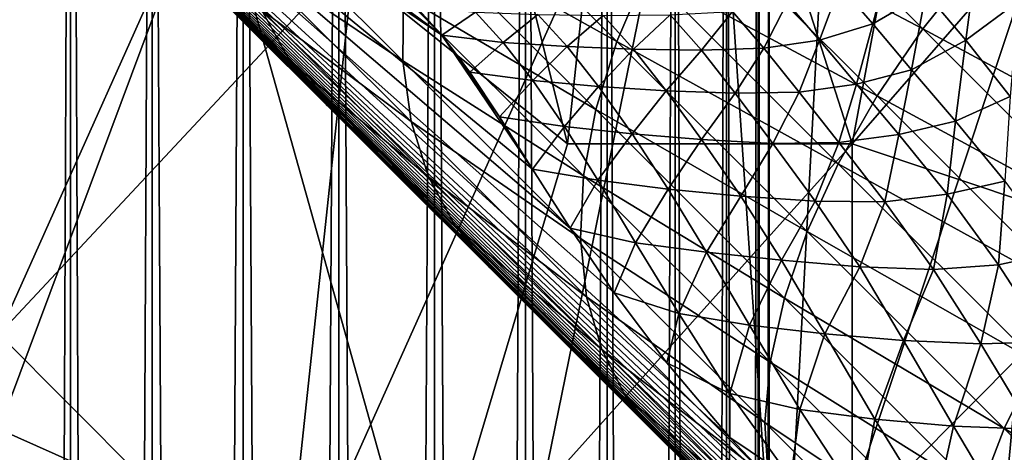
# Model space of a CAD drawing. Extents: x -160 to 10, y -10 to 160.
# Tile 234 of 450: x -0.18589 to -0.16759, y 0.10339 to 0.11144. Entities that reach past the tile are written whole.
import ezdxf

# ---------------------------------------------------------------- set-up
doc = ezdxf.new("R2010")
doc.units = 0

msp = doc.modelspace()

# ---------------------------------------------------------------- linework, layer by layer
for points in [[(-0.185174, 0.170429, 0.584312), (-0.148952, 0.135016, 0.684081), (-0.071389, 0.057435, 0.659767)], [(-0.185174, 0.170429, 0.584312), (-0.071389, 0.057435, 0.659767), (-0.083124, 0.068952, 0.639939)], [(-0.185174, 0.170429, 0.584312), (-0.083124, 0.068952, 0.639939), (-0.085112, 0.070919, 0.637953)], [(-0.185174, 0.170429, 0.584312), (-0.085112, 0.070919, 0.637953), (-0.087059, 0.072845, 0.635977)], [(-0.185174, 0.170429, 0.584312), (-0.087059, 0.072845, 0.635977), (-0.088964, 0.07473, 0.634012)], [(-0.185174, 0.170429, 0.584312), (-0.088964, 0.07473, 0.634012), (-0.090829, 0.076574, 0.63206)], [(-0.185174, 0.170429, 0.584312), (-0.090829, 0.076574, 0.63206), (-0.092655, 0.078379, 0.630117)], [(-0.185174, 0.170429, 0.584312), (-0.092655, 0.078379, 0.630117), (-0.094442, 0.080147, 0.628184)], [(-0.185174, 0.170429, 0.584312), (-0.094442, 0.080147, 0.628184), (-0.096295, 0.081978, 0.626145)], [(-0.185174, 0.170429, 0.584312), (-0.096295, 0.081978, 0.626145), (-0.105174, 0.09075, 0.615906)], [(-0.185174, 0.170429, 0.584312), (-0.105174, 0.09075, 0.615906), (-0.111024, 0.096522, 0.608537)], [(-0.125364, 0.110642, 0.587633), (-0.1292, 0.11441, 0.58104), (-0.185174, 0.170429, 0.584312)], [(-0.121075, 0.106425, 0.594416), (-0.125364, 0.110642, 0.587633), (-0.185174, 0.170429, 0.584312)], [(-0.185174, 0.170429, 0.584312), (-0.111024, 0.096522, 0.608537), (-0.116305, 0.101728, 0.601386)], [(-0.116305, 0.101728, 0.601386), (-0.121075, 0.106425, 0.594416), (-0.185174, 0.170429, 0.584312)], [(-0.186209, 0.13298, 0.314988), (-0.186209, -0.187327, 0.314988), (-0.184942, -0.187296, 0.316255)], [(-0.186209, 0.13298, 0.314988), (-0.184942, -0.187296, 0.316255), (-0.184942, 0.132949, 0.316255)], [(-0.184942, 0.132949, 0.303745), (-0.186209, -0.187327, 0.305012), (-0.186209, 0.13298, 0.305012)], [(-0.184942, 0.132949, 0.303745), (-0.184942, -0.187296, 0.303745), (-0.186209, -0.187327, 0.305012)], [(-0.184942, 0.132949, 0.316255), (-0.184942, -0.187296, 0.316255), (-0.183426, -0.187259, 0.317208)], [(-0.184942, 0.132949, 0.316255), (-0.183426, -0.187259, 0.317208), (-0.183426, 0.132911, 0.317208)], [(-0.183426, 0.132911, 0.302792), (-0.184942, -0.187296, 0.303745), (-0.184942, 0.132949, 0.303745)], [(-0.183426, 0.132911, 0.302792), (-0.183426, -0.187259, 0.302792), (-0.184942, -0.187296, 0.303745)], [(-0.183426, 0.132911, 0.317208), (-0.183426, -0.187259, 0.317208), (-0.181736, -0.187217, 0.317799)], [(-0.183426, 0.132911, 0.317208), (-0.181736, -0.187217, 0.317799), (-0.181736, 0.13287, 0.317799)], [(-0.181736, 0.13287, 0.302201), (-0.183426, -0.187259, 0.302792), (-0.183426, 0.132911, 0.302792)], [(-0.181736, 0.13287, 0.302201), (-0.181736, -0.187217, 0.302201), (-0.183426, -0.187259, 0.302792)], [(-0.181736, 0.13287, 0.317799), (-0.181736, -0.187217, 0.317799), (-0.179956, -0.187174, 0.318)], [(-0.181736, 0.13287, 0.317799), (-0.179956, -0.187174, 0.318), (-0.179956, 0.132826, 0.318)], [(-0.179956, 0.132826, 0.302), (-0.181736, -0.187217, 0.302201), (-0.181736, 0.13287, 0.302201)], [(-0.179956, 0.132826, 0.302), (-0.179956, -0.187174, 0.302), (-0.181736, -0.187217, 0.302201)], [(-0.179956, 0.132826, 0.318), (-0.179956, -0.187174, 0.318), (-0.178176, -0.18713, 0.317799)], [(-0.179956, 0.132826, 0.318), (-0.178176, -0.18713, 0.317799), (-0.178176, 0.132783, 0.317799)], [(-0.178176, 0.132783, 0.302201), (-0.179956, -0.187174, 0.302), (-0.179956, 0.132826, 0.302)], [(-0.178176, 0.132783, 0.302201), (-0.178176, -0.18713, 0.302201), (-0.179956, -0.187174, 0.302)], [(-0.178176, 0.132783, 0.317799), (-0.178176, -0.18713, 0.317799), (-0.176486, -0.187089, 0.317208)], [(-0.178176, 0.132783, 0.317799), (-0.176486, -0.187089, 0.317208), (-0.176486, 0.132741, 0.317208)], [(-0.176486, 0.132741, 0.302792), (-0.178176, -0.18713, 0.302201), (-0.178176, 0.132783, 0.302201)], [(-0.176486, 0.132741, 0.302792), (-0.176486, -0.187089, 0.302792), (-0.178176, -0.18713, 0.302201)], [(-0.176486, 0.132741, 0.317208), (-0.176486, -0.187089, 0.317208), (-0.17497, -0.187051, 0.316255)], [(-0.176486, 0.132741, 0.317208), (-0.17497, -0.187051, 0.316255), (-0.17497, 0.132704, 0.316255)], [(-0.17497, 0.132704, 0.303745), (-0.176486, -0.187089, 0.302792), (-0.176486, 0.132741, 0.302792)], [(-0.17497, 0.132704, 0.303745), (-0.17497, -0.187051, 0.303745), (-0.176486, -0.187089, 0.302792)], [(-0.17497, 0.132704, 0.316255), (-0.17497, -0.187051, 0.316255), (-0.173703, -0.18702, 0.314988)], [(-0.17497, 0.132704, 0.316255), (-0.173703, -0.18702, 0.314988), (-0.173703, 0.132673, 0.314988)], [(-0.173703, 0.132673, 0.305012), (-0.17497, -0.187051, 0.303745), (-0.17497, 0.132704, 0.303745)], [(-0.173703, 0.132673, 0.305012), (-0.173703, -0.18702, 0.305012), (-0.17497, -0.187051, 0.303745)], [(-0.173703, 0.132673, 0.314988), (-0.173703, -0.18702, 0.314988), (-0.17275, -0.186997, 0.313471)], [(-0.173703, 0.132673, 0.314988), (-0.17275, -0.186997, 0.313471), (-0.17275, 0.132649, 0.313471)], [(-0.17275, 0.132649, 0.306529), (-0.173703, -0.18702, 0.305012), (-0.173703, 0.132673, 0.305012)], [(-0.17275, 0.132649, 0.306529), (-0.17275, -0.186997, 0.306529), (-0.173703, -0.18702, 0.305012)], [(-0.17275, 0.132649, 0.313471), (-0.17275, -0.186997, 0.313471), (-0.172159, -0.186982, 0.31178)], [(-0.17275, 0.132649, 0.313471), (-0.172159, -0.186982, 0.31178), (-0.172159, 0.132635, 0.31178)], [(-0.172159, 0.132635, 0.30822), (-0.17275, -0.186997, 0.306529), (-0.17275, 0.132649, 0.306529)], [(-0.172159, 0.132635, 0.30822), (-0.172159, -0.186982, 0.30822), (-0.17275, -0.186997, 0.306529)], [(-0.172159, 0.132635, 0.31178), (-0.172159, -0.186982, 0.31178), (-0.171958, -0.186977, 0.31)], [(-0.172159, 0.132635, 0.31178), (-0.171958, -0.186977, 0.31), (-0.171958, 0.13263, 0.31)], [(-0.171958, 0.13263, 0.31), (-0.172159, -0.186982, 0.30822), (-0.172159, 0.132635, 0.30822)], [(-0.171958, 0.13263, 0.31), (-0.171958, -0.186977, 0.31), (-0.172159, -0.186982, 0.30822)], [(-0.171739, 0.098514, 0.771863), (-0.170417, 0.12328, 0.77151), (-0.17306, 0.117973, 0.771596)], [(-0.171739, 0.098514, 0.771863), (-0.166453, 0.114435, 0.771572), (-0.170417, 0.12328, 0.77151)], [(-0.174381, 0.121511, 0.705539), (-0.175703, 0.109128, 0.706911), (-0.178346, 0.119742, 0.705238)], [(-0.175703, 0.109128, 0.706911), (-0.174381, 0.121511, 0.705539), (-0.170417, 0.109128, 0.707635)], [(-0.170417, 0.109128, 0.707635), (-0.174381, 0.121511, 0.705539), (-0.169096, 0.116204, 0.706983)], [(-0.180167, 0.109834, 0.680251), (-0.185903, 0.115562, 0.671677), (-0.191236, 0.120898, 0.661847)], [(-0.16747, 0.097153, 0.693811), (-0.180167, 0.109834, 0.680251), (-0.191236, 0.120898, 0.661847)], [(-0.136408, 0.066108, 0.707415), (-0.16747, 0.097153, 0.693811), (-0.191236, 0.120898, 0.661847)], [(-0.100422, 0.030204, 0.651207), (-0.136408, 0.066108, 0.707415), (-0.191236, 0.120898, 0.661847)], [(-0.191236, 0.120898, 0.661847), (-0.183198, 0.11464, 0.506917), (-0.178042, 0.111147, 0.515559)], [(-0.191236, 0.120898, 0.661847), (-0.178042, 0.111147, 0.515559), (-0.176355, 0.108658, 0.524155)], [(-0.109075, 0.038966, 0.641935), (-0.100422, 0.030204, 0.651207), (-0.191236, 0.120898, 0.661847)], [(-0.111082, 0.040994, 0.639939), (-0.109075, 0.038966, 0.641935), (-0.191236, 0.120898, 0.661847)], [(-0.191236, 0.120898, 0.661847), (-0.176355, 0.108658, 0.524155), (-0.175657, 0.10756, 0.52781)], [(-0.191236, 0.120898, 0.661847), (-0.175657, 0.10756, 0.52781), (-0.174838, 0.106359, 0.531827)], [(-0.113049, 0.042982, 0.637953), (-0.111082, 0.040994, 0.639939), (-0.191236, 0.120898, 0.661847)], [(-0.114975, 0.044929, 0.635977), (-0.113049, 0.042982, 0.637953), (-0.191236, 0.120898, 0.661847)], [(-0.191236, 0.120898, 0.661847), (-0.174838, 0.106359, 0.531827), (-0.173861, 0.105059, 0.536189)], [(-0.191236, 0.120898, 0.661847), (-0.173861, 0.105059, 0.536189), (-0.172689, 0.103665, 0.540875)], [(-0.116859, 0.046834, 0.634012), (-0.114975, 0.044929, 0.635977), (-0.191236, 0.120898, 0.661847)], [(-0.118704, 0.048699, 0.63206), (-0.116859, 0.046834, 0.634012), (-0.191236, 0.120898, 0.661847)], [(-0.191236, 0.120898, 0.661847), (-0.172689, 0.103665, 0.540875), (-0.171278, 0.102177, 0.545887)], [(-0.191236, 0.120898, 0.661847), (-0.171278, 0.102177, 0.545887), (-0.169614, 0.100459, 0.551169)], [(-0.120509, 0.050525, 0.630117), (-0.118704, 0.048699, 0.63206), (-0.191236, 0.120898, 0.661847)], [(-0.122277, 0.052313, 0.628184), (-0.120509, 0.050525, 0.630117), (-0.191236, 0.120898, 0.661847)], [(-0.191236, 0.120898, 0.661847), (-0.169614, 0.100459, 0.551169), (-0.167673, 0.098459, 0.556698)], [(-0.191236, 0.120898, 0.661847), (-0.167673, 0.098459, 0.556698), (-0.165423, 0.096149, 0.562462)], [(-0.124108, 0.054165, 0.626145), (-0.122277, 0.052313, 0.628184), (-0.191236, 0.120898, 0.661847)], [(-0.132879, 0.063045, 0.615906), (-0.124108, 0.054165, 0.626145), (-0.191236, 0.120898, 0.661847)], [(-0.191236, 0.120898, 0.661847), (-0.165423, 0.096149, 0.562462), (-0.162836, 0.0935, 0.568446)], [(-0.191236, 0.120898, 0.661847), (-0.162836, 0.0935, 0.568446), (-0.159885, 0.090483, 0.574642)], [(-0.138652, 0.068895, 0.608537), (-0.132879, 0.063045, 0.615906), (-0.191236, 0.120898, 0.661847)], [(-0.143857, 0.074175, 0.601386), (-0.138652, 0.068895, 0.608537), (-0.191236, 0.120898, 0.661847)], [(-0.191236, 0.120898, 0.661847), (-0.159885, 0.090483, 0.574642), (-0.156539, 0.087071, 0.58104)], [(-0.191236, 0.120898, 0.661847), (-0.156539, 0.087071, 0.58104), (-0.152772, 0.083234, 0.587633)], [(-0.148554, 0.078945, 0.594416), (-0.143857, 0.074175, 0.601386), (-0.191236, 0.120898, 0.661847)], [(-0.191236, 0.120898, 0.661847), (-0.152772, 0.083234, 0.587633), (-0.148554, 0.078945, 0.594416)], [(-0.175703, 0.109128, 0.706911), (-0.18231, 0.114435, 0.70539), (-0.178346, 0.119742, 0.705238)], [(-0.169096, 0.116204, 0.706983), (-0.161167, 0.119742, 0.707826), (-0.170417, 0.109128, 0.707635)], [(-0.161167, 0.119742, 0.707826), (-0.165132, 0.107359, 0.708462), (-0.170417, 0.109128, 0.707635)], [(-0.180989, 0.100283, 0.771875), (-0.17306, 0.117973, 0.771596), (-0.179667, 0.112666, 0.771639)], [(-0.177024, 0.098514, 0.77192), (-0.17306, 0.117973, 0.771596), (-0.180989, 0.100283, 0.771875)], [(-0.177024, 0.098514, 0.77192), (-0.171739, 0.098514, 0.771863), (-0.17306, 0.117973, 0.771596)], [(-0.180167, 0.109834, 0.680251), (-0.183085, 0.112748, 0.676117), (-0.185903, 0.115562, 0.671677)], [(-0.169101, 0.111269, 0.700501), (-0.172708, 0.114876, 0.696873), (-0.173543, 0.113613, 0.69647)], [(-0.168133, 0.112476, 0.700756), (-0.172708, 0.114876, 0.696873), (-0.169101, 0.111269, 0.700501)], [(-0.183198, 0.11464, 0.506917), (-0.178948, 0.11207, 0.51217), (-0.178042, 0.111147, 0.515559)], [(-0.186274, 0.103821, 0.706226), (-0.188917, 0.114435, 0.704653), (-0.18231, 0.114435, 0.70539)], [(-0.186274, 0.10559, 0.771641), (-0.18231, 0.114435, 0.771538), (-0.187596, 0.114435, 0.771333)], [(-0.179667, 0.112666, 0.771639), (-0.18231, 0.114435, 0.771538), (-0.186274, 0.10559, 0.771641)], [(-0.178346, 0.100283, 0.707607), (-0.186274, 0.103821, 0.706226), (-0.18231, 0.114435, 0.70539)], [(-0.178346, 0.100283, 0.707607), (-0.18231, 0.114435, 0.70539), (-0.175703, 0.109128, 0.706911)], [(-0.174789, 0.111034, 0.695219), (-0.178206, 0.11445, 0.691349), (-0.178565, 0.113147, 0.690558)], [(-0.17424, 0.112325, 0.695916), (-0.178206, 0.11445, 0.691349), (-0.174789, 0.111034, 0.695219)], [(-0.167774, 0.100283, 0.771746), (-0.166453, 0.114435, 0.771572), (-0.171739, 0.098514, 0.771863)], [(-0.167774, 0.100283, 0.771746), (-0.161167, 0.107359, 0.771433), (-0.166453, 0.114435, 0.771572)], [(-0.178754, 0.111881, 0.689658), (-0.181963, 0.113864, 0.684609), (-0.17877, 0.110673, 0.688661)], [(-0.17877, 0.110673, 0.688661), (-0.181963, 0.113864, 0.684609), (-0.181766, 0.112694, 0.683586)], [(-0.181396, 0.111621, 0.682507), (-0.18382, 0.113618, 0.677195), (-0.18086, 0.110662, 0.681388)], [(-0.18086, 0.110662, 0.681388), (-0.18382, 0.113618, 0.677195), (-0.183085, 0.112748, 0.676117)], [(-0.169952, 0.110022, 0.700082), (-0.173543, 0.113613, 0.69647), (-0.17424, 0.112325, 0.695916)], [(-0.169101, 0.111269, 0.700501), (-0.173543, 0.113613, 0.69647), (-0.169952, 0.110022, 0.700082)], [(-0.163319, 0.109876, 0.704167), (-0.167066, 0.113624, 0.700842), (-0.168133, 0.112476, 0.700756)], [(-0.17518, 0.109764, 0.694392), (-0.178565, 0.113147, 0.690558), (-0.178754, 0.111881, 0.689658)], [(-0.174789, 0.111034, 0.695219), (-0.178565, 0.113147, 0.690558), (-0.17518, 0.109764, 0.694392)], [(-0.180989, 0.100283, 0.771875), (-0.179667, 0.112666, 0.771639), (-0.186274, 0.10559, 0.771641)], [(-0.18086, 0.110662, 0.681388), (-0.183085, 0.112748, 0.676117), (-0.180167, 0.109834, 0.680251)], [(-0.17877, 0.110673, 0.688661), (-0.181766, 0.112694, 0.683586), (-0.178614, 0.109545, 0.687586)], [(-0.178614, 0.109545, 0.687586), (-0.181766, 0.112694, 0.683586), (-0.181396, 0.111621, 0.682507)], [(-0.169689, 0.112655, 0.511307), (-0.17003, 0.111358, 0.51387), (-0.170646, 0.112068, 0.511467)], [(-0.169689, 0.112655, 0.511307), (-0.169043, 0.111939, 0.513745), (-0.17003, 0.111358, 0.51387)], [(-0.168091, 0.112675, 0.513686), (-0.168301, 0.111055, 0.516462), (-0.169043, 0.111939, 0.513745)], [(-0.168091, 0.112675, 0.513686), (-0.167331, 0.111775, 0.516424), (-0.168301, 0.111055, 0.516462)], [(-0.164389, 0.108732, 0.704078), (-0.168133, 0.112476, 0.700756), (-0.169101, 0.111269, 0.700501)], [(-0.163319, 0.109876, 0.704167), (-0.168133, 0.112476, 0.700756), (-0.164389, 0.108732, 0.704078)], [(-0.170673, 0.108757, 0.699504), (-0.17424, 0.112325, 0.695916), (-0.174789, 0.111034, 0.695219)], [(-0.169952, 0.110022, 0.700082), (-0.17424, 0.112325, 0.695916), (-0.170673, 0.108757, 0.699504)], [(-0.178948, 0.11207, 0.51217), (-0.178525, 0.111684, 0.5136), (-0.178042, 0.111147, 0.515559)], [(-0.170646, 0.112068, 0.511467), (-0.171021, 0.111055, 0.514088), (-0.171622, 0.111752, 0.511734)], [(-0.170646, 0.112068, 0.511467), (-0.17003, 0.111358, 0.51387), (-0.171021, 0.111055, 0.514088)], [(-0.175406, 0.108535, 0.693449), (-0.178754, 0.111881, 0.689658), (-0.17877, 0.110673, 0.688661)], [(-0.17518, 0.109764, 0.694392), (-0.178754, 0.111881, 0.689658), (-0.175406, 0.108535, 0.693449)], [(-0.169043, 0.111939, 0.513745), (-0.169311, 0.110506, 0.516566), (-0.17003, 0.111358, 0.51387)], [(-0.169043, 0.111939, 0.513745), (-0.168301, 0.111055, 0.516462), (-0.169311, 0.110506, 0.516566)], [(-0.177415, 0.111576, 0.513322), (-0.178042, 0.111147, 0.515559), (-0.178525, 0.111684, 0.5136)], [(-0.171622, 0.111752, 0.511734), (-0.172057, 0.110906, 0.514352), (-0.172641, 0.11159, 0.512054)], [(-0.171622, 0.111752, 0.511734), (-0.171021, 0.111055, 0.514088), (-0.172057, 0.110906, 0.514352)], [(-0.167331, 0.111775, 0.516424), (-0.167476, 0.11001, 0.519379), (-0.168301, 0.111055, 0.516462)], [(-0.178614, 0.109545, 0.687586), (-0.181396, 0.111621, 0.682507), (-0.178287, 0.108515, 0.686452)], [(-0.178287, 0.108515, 0.686452), (-0.181396, 0.111621, 0.682507), (-0.18086, 0.110662, 0.681388)], [(-0.177415, 0.111576, 0.513322), (-0.176901, 0.111014, 0.515355), (-0.178042, 0.111147, 0.515559)], [(-0.176257, 0.111532, 0.513034), (-0.176901, 0.111014, 0.515355), (-0.177415, 0.111576, 0.513322)], [(-0.176257, 0.111532, 0.513034), (-0.175713, 0.110936, 0.515136), (-0.176901, 0.111014, 0.515355)], [(-0.175044, 0.111517, 0.512722), (-0.175713, 0.110936, 0.515136), (-0.176257, 0.111532, 0.513034)], [(-0.175044, 0.111517, 0.512722), (-0.174478, 0.110888, 0.514891), (-0.175713, 0.110936, 0.515136)], [(-0.173798, 0.111527, 0.512392), (-0.174478, 0.110888, 0.514891), (-0.175044, 0.111517, 0.512722)], [(-0.173798, 0.111527, 0.512392), (-0.173216, 0.11087, 0.514628), (-0.174478, 0.110888, 0.514891)], [(-0.172641, 0.11159, 0.512054), (-0.173216, 0.11087, 0.514628), (-0.173798, 0.111527, 0.512392)], [(-0.172641, 0.11159, 0.512054), (-0.172057, 0.110906, 0.514352), (-0.173216, 0.11087, 0.514628)], [(-0.17003, 0.111358, 0.51387), (-0.170331, 0.110239, 0.516761), (-0.171021, 0.111055, 0.514088)], [(-0.17003, 0.111358, 0.51387), (-0.169311, 0.110506, 0.516566), (-0.170331, 0.110239, 0.516761)], [(-0.176901, 0.111014, 0.515355), (-0.177523, 0.110462, 0.517994), (-0.178042, 0.111147, 0.515559)], [(-0.178042, 0.111147, 0.515559), (-0.177523, 0.110462, 0.517994), (-0.176967, 0.109628, 0.520874)], [(-0.178042, 0.111147, 0.515559), (-0.176967, 0.109628, 0.520874), (-0.176355, 0.108658, 0.524155)], [(-0.165367, 0.107535, 0.703814), (-0.169101, 0.111269, 0.700501), (-0.169952, 0.110022, 0.700082)], [(-0.164389, 0.108732, 0.704078), (-0.169101, 0.111269, 0.700501), (-0.165367, 0.107535, 0.703814)], [(-0.176901, 0.111014, 0.515355), (-0.176349, 0.110304, 0.517828), (-0.177523, 0.110462, 0.517994)], [(-0.175713, 0.110936, 0.515136), (-0.176349, 0.110304, 0.517828), (-0.176901, 0.111014, 0.515355)], [(-0.175713, 0.110936, 0.515136), (-0.175129, 0.110194, 0.517647), (-0.176349, 0.110304, 0.517828)], [(-0.174478, 0.110888, 0.514891), (-0.175129, 0.110194, 0.517647), (-0.175713, 0.110936, 0.515136)], [(-0.17125, 0.107496, 0.698778), (-0.174789, 0.111034, 0.695219), (-0.17518, 0.109764, 0.694392)], [(-0.170673, 0.108757, 0.699504), (-0.174789, 0.111034, 0.695219), (-0.17125, 0.107496, 0.698778)], [(-0.171021, 0.111055, 0.514088), (-0.171399, 0.110092, 0.516982), (-0.172057, 0.110906, 0.514352)], [(-0.171021, 0.111055, 0.514088), (-0.170331, 0.110239, 0.516761), (-0.171399, 0.110092, 0.516982)], [(-0.168301, 0.111055, 0.516462), (-0.168494, 0.109551, 0.519502), (-0.169311, 0.110506, 0.516566)], [(-0.168301, 0.111055, 0.516462), (-0.167476, 0.11001, 0.519379), (-0.168494, 0.109551, 0.519502)], [(-0.174478, 0.110888, 0.514891), (-0.173873, 0.110117, 0.517441), (-0.175129, 0.110194, 0.517647)], [(-0.173216, 0.11087, 0.514628), (-0.173873, 0.110117, 0.517441), (-0.174478, 0.110888, 0.514891)], [(-0.173216, 0.11087, 0.514628), (-0.172587, 0.11007, 0.517214), (-0.173873, 0.110117, 0.517441)], [(-0.172057, 0.110906, 0.514352), (-0.172587, 0.11007, 0.517214), (-0.173216, 0.11087, 0.514628)], [(-0.172057, 0.110906, 0.514352), (-0.171399, 0.110092, 0.516982), (-0.172587, 0.11007, 0.517214)], [(-0.178287, 0.108515, 0.686452), (-0.18086, 0.110662, 0.681388), (-0.177796, 0.107602, 0.685276)], [(-0.177796, 0.107602, 0.685276), (-0.18086, 0.110662, 0.681388), (-0.180167, 0.109834, 0.680251)], [(-0.175406, 0.108535, 0.693449), (-0.17877, 0.110673, 0.688661), (-0.175463, 0.107368, 0.692407)], [(-0.175463, 0.107368, 0.692407), (-0.17877, 0.110673, 0.688661), (-0.178614, 0.109545, 0.687586)], [(-0.176349, 0.110304, 0.517828), (-0.176967, 0.109628, 0.520874), (-0.177523, 0.110462, 0.517994)], [(-0.169311, 0.110506, 0.516566), (-0.169547, 0.109304, 0.519695), (-0.170331, 0.110239, 0.516761)], [(-0.169311, 0.110506, 0.516566), (-0.168494, 0.109551, 0.519502), (-0.169547, 0.109304, 0.519695)], [(-0.176349, 0.110304, 0.517828), (-0.175763, 0.10945, 0.520717), (-0.176967, 0.109628, 0.520874)], [(-0.175129, 0.110194, 0.517647), (-0.175763, 0.10945, 0.520717), (-0.176349, 0.110304, 0.517828)], [(-0.175129, 0.110194, 0.517647), (-0.174502, 0.109312, 0.52054), (-0.175763, 0.10945, 0.520717)], [(-0.173873, 0.110117, 0.517441), (-0.174502, 0.109312, 0.52054), (-0.175129, 0.110194, 0.517647)], [(-0.170331, 0.110239, 0.516761), (-0.170659, 0.109151, 0.519899), (-0.171399, 0.110092, 0.516982)], [(-0.170331, 0.110239, 0.516761), (-0.169547, 0.109304, 0.519695), (-0.170659, 0.109151, 0.519899)], [(-0.173873, 0.110117, 0.517441), (-0.173214, 0.109209, 0.520341), (-0.174502, 0.109312, 0.52054)], [(-0.172587, 0.11007, 0.517214), (-0.173214, 0.109209, 0.520341), (-0.173873, 0.110117, 0.517441)], [(-0.172587, 0.11007, 0.517214), (-0.171892, 0.109137, 0.520117), (-0.173214, 0.109209, 0.520341)], [(-0.171399, 0.110092, 0.516982), (-0.171892, 0.109137, 0.520117), (-0.172587, 0.11007, 0.517214)], [(-0.171399, 0.110092, 0.516982), (-0.170659, 0.109151, 0.519899), (-0.171892, 0.109137, 0.520117)], [(-0.166236, 0.106306, 0.703378), (-0.169952, 0.110022, 0.700082), (-0.170673, 0.108757, 0.699504)], [(-0.165367, 0.107535, 0.703814), (-0.169952, 0.110022, 0.700082), (-0.166236, 0.106306, 0.703378)], [(-0.167476, 0.11001, 0.519379), (-0.167577, 0.108433, 0.522686), (-0.168494, 0.109551, 0.519502)], [(-0.177796, 0.107602, 0.685276), (-0.180167, 0.109834, 0.680251), (-0.177148, 0.10682, 0.684081)], [(-0.174028, 0.103704, 0.687614), (-0.177148, 0.10682, 0.684081), (-0.180167, 0.109834, 0.680251)], [(-0.16747, 0.097153, 0.693811), (-0.174028, 0.103704, 0.687614), (-0.180167, 0.109834, 0.680251)], [(-0.171675, 0.10626, 0.697917), (-0.17518, 0.109764, 0.694392), (-0.175406, 0.108535, 0.693449)], [(-0.17125, 0.107496, 0.698778), (-0.17518, 0.109764, 0.694392), (-0.171675, 0.10626, 0.697917)], [(-0.175463, 0.107368, 0.692407), (-0.178614, 0.109545, 0.687586), (-0.175351, 0.106284, 0.691282)], [(-0.175351, 0.106284, 0.691282), (-0.178614, 0.109545, 0.687586), (-0.178287, 0.108515, 0.686452)], [(-0.175763, 0.10945, 0.520717), (-0.176355, 0.108658, 0.524155), (-0.176967, 0.109628, 0.520874)], [(-0.168494, 0.109551, 0.519502), (-0.16865, 0.108191, 0.522884), (-0.169547, 0.109304, 0.519695)], [(-0.168494, 0.109551, 0.519502), (-0.167577, 0.108433, 0.522686), (-0.16865, 0.108191, 0.522884)], [(-0.175763, 0.10945, 0.520717), (-0.175139, 0.10845, 0.523982), (-0.176355, 0.108658, 0.524155)], [(-0.174502, 0.109312, 0.52054), (-0.175139, 0.10845, 0.523982), (-0.175763, 0.10945, 0.520717)], [(-0.174502, 0.109312, 0.52054), (-0.173833, 0.108288, 0.523787), (-0.175139, 0.10845, 0.523982)], [(-0.173214, 0.109209, 0.520341), (-0.173833, 0.108288, 0.523787), (-0.174502, 0.109312, 0.52054)], [(-0.169547, 0.109304, 0.519695), (-0.16981, 0.10805, 0.523094), (-0.170659, 0.109151, 0.519899)], [(-0.169547, 0.109304, 0.519695), (-0.16865, 0.108191, 0.522884), (-0.16981, 0.10805, 0.523094)], [(-0.170417, 0.109128, 0.707635), (-0.178346, 0.100283, 0.707607), (-0.175703, 0.109128, 0.706911)], [(-0.170417, 0.109128, 0.707635), (-0.170417, 0.102052, 0.708347), (-0.178346, 0.100283, 0.707607)], [(-0.173214, 0.109209, 0.520341), (-0.172484, 0.108157, 0.523568), (-0.173833, 0.108288, 0.523787)], [(-0.171892, 0.109137, 0.520117), (-0.172484, 0.108157, 0.523568), (-0.173214, 0.109209, 0.520341)], [(-0.171892, 0.109137, 0.520117), (-0.171101, 0.108061, 0.523327), (-0.172484, 0.108157, 0.523568)], [(-0.170659, 0.109151, 0.519899), (-0.171101, 0.108061, 0.523327), (-0.171892, 0.109137, 0.520117)], [(-0.170659, 0.109151, 0.519899), (-0.16981, 0.10805, 0.523094), (-0.171101, 0.108061, 0.523327)], [(-0.170417, 0.102052, 0.708347), (-0.170417, 0.109128, 0.707635), (-0.165132, 0.107359, 0.708462)], [(-0.16698, 0.105066, 0.702779), (-0.170673, 0.108757, 0.699504), (-0.17125, 0.107496, 0.698778)], [(-0.166236, 0.106306, 0.703378), (-0.170673, 0.108757, 0.699504), (-0.16698, 0.105066, 0.702779)], [(-0.175139, 0.10845, 0.523982), (-0.175657, 0.10756, 0.52781), (-0.176355, 0.108658, 0.524155)], [(-0.175351, 0.106284, 0.691282), (-0.178287, 0.108515, 0.686452), (-0.17507, 0.105301, 0.690095)], [(-0.17507, 0.105301, 0.690095), (-0.178287, 0.108515, 0.686452), (-0.177796, 0.107602, 0.685276)], [(-0.175139, 0.10845, 0.523982), (-0.174443, 0.10729, 0.527595), (-0.175657, 0.10756, 0.52781)], [(-0.17194, 0.10507, 0.696935), (-0.175406, 0.108535, 0.693449), (-0.175463, 0.107368, 0.692407)], [(-0.171675, 0.10626, 0.697917), (-0.175406, 0.108535, 0.693449), (-0.17194, 0.10507, 0.696935)], [(-0.173833, 0.108288, 0.523787), (-0.174443, 0.10729, 0.527595), (-0.175139, 0.10845, 0.523982)], [(-0.167577, 0.108433, 0.522686), (-0.167697, 0.106878, 0.526325), (-0.16865, 0.108191, 0.522884)], [(-0.167577, 0.108433, 0.522686), (-0.166608, 0.107111, 0.526109), (-0.167697, 0.106878, 0.526325)], [(-0.173833, 0.108288, 0.523787), (-0.173123, 0.107116, 0.527372), (-0.174443, 0.10729, 0.527595)], [(-0.172484, 0.108157, 0.523568), (-0.173123, 0.107116, 0.527372), (-0.173833, 0.108288, 0.523787)], [(-0.16865, 0.108191, 0.522884), (-0.168905, 0.106794, 0.526571), (-0.16981, 0.10805, 0.523094)], [(-0.16865, 0.108191, 0.522884), (-0.167697, 0.106878, 0.526325), (-0.168905, 0.106794, 0.526571)], [(-0.172484, 0.108157, 0.523568), (-0.171725, 0.106965, 0.527119), (-0.173123, 0.107116, 0.527372)], [(-0.171101, 0.108061, 0.523327), (-0.171725, 0.106965, 0.527119), (-0.172484, 0.108157, 0.523568)], [(-0.171101, 0.108061, 0.523327), (-0.170274, 0.106843, 0.526842), (-0.171725, 0.106965, 0.527119)], [(-0.16981, 0.10805, 0.523094), (-0.170274, 0.106843, 0.526842), (-0.171101, 0.108061, 0.523327)], [(-0.16981, 0.10805, 0.523094), (-0.168905, 0.106794, 0.526571), (-0.170274, 0.106843, 0.526842)], [(-0.17507, 0.105301, 0.690095), (-0.177796, 0.107602, 0.685276), (-0.174627, 0.104436, 0.688865)], [(-0.174627, 0.104436, 0.688865), (-0.177796, 0.107602, 0.685276), (-0.177148, 0.10682, 0.684081)], [(-0.174443, 0.10729, 0.527595), (-0.174838, 0.106359, 0.531827), (-0.175657, 0.10756, 0.52781)], [(-0.167588, 0.103835, 0.702027), (-0.17125, 0.107496, 0.698778), (-0.171675, 0.10626, 0.697917)], [(-0.16698, 0.105066, 0.702779), (-0.17125, 0.107496, 0.698778), (-0.167588, 0.103835, 0.702027)], [(-0.17194, 0.10507, 0.696935), (-0.175463, 0.107368, 0.692407), (-0.17204, 0.103947, 0.695849)], [(-0.17204, 0.103947, 0.695849), (-0.175463, 0.107368, 0.692407), (-0.175351, 0.106284, 0.691282)], [(-0.174443, 0.10729, 0.527595), (-0.173636, 0.105974, 0.531537), (-0.174838, 0.106359, 0.531827)], [(-0.173123, 0.107116, 0.527372), (-0.173636, 0.105974, 0.531537), (-0.174443, 0.10729, 0.527595)], [(-0.169096, 0.098514, 0.708762), (-0.170417, 0.102052, 0.708347), (-0.165132, 0.107359, 0.708462)], [(-0.169096, 0.098514, 0.708762), (-0.165132, 0.107359, 0.708462), (-0.16381, 0.10559, 0.708724)], [(-0.161167, 0.094976, 0.771481), (-0.161167, 0.107359, 0.771433), (-0.167774, 0.100283, 0.771746)], [(-0.173123, 0.107116, 0.527372), (-0.172321, 0.105758, 0.531265), (-0.173636, 0.105974, 0.531537)], [(-0.171725, 0.106965, 0.527119), (-0.172321, 0.105758, 0.531265), (-0.173123, 0.107116, 0.527372)], [(-0.166608, 0.107111, 0.526109), (-0.166762, 0.105447, 0.530062), (-0.167697, 0.106878, 0.526325)], [(-0.171725, 0.106965, 0.527119), (-0.170921, 0.105596, 0.530975), (-0.172321, 0.105758, 0.531265)], [(-0.170274, 0.106843, 0.526842), (-0.170921, 0.105596, 0.530975), (-0.171725, 0.106965, 0.527119)], [(-0.174627, 0.104436, 0.688865), (-0.177148, 0.10682, 0.684081), (-0.174028, 0.103704, 0.687614)], [(-0.170274, 0.106843, 0.526842), (-0.169458, 0.105471, 0.530662), (-0.170921, 0.105596, 0.530975)], [(-0.168905, 0.106794, 0.526571), (-0.169458, 0.105471, 0.530662), (-0.170274, 0.106843, 0.526842)], [(-0.168905, 0.106794, 0.526571), (-0.16802, 0.105408, 0.53035), (-0.169458, 0.105471, 0.530662)], [(-0.167697, 0.106878, 0.526325), (-0.16802, 0.105408, 0.53035), (-0.168905, 0.106794, 0.526571)], [(-0.167697, 0.106878, 0.526325), (-0.166762, 0.105447, 0.530062), (-0.16802, 0.105408, 0.53035)], [(-0.173636, 0.105974, 0.531537), (-0.173861, 0.105059, 0.536189), (-0.174838, 0.106359, 0.531827)], [(-0.17204, 0.103947, 0.695849), (-0.175351, 0.106284, 0.691282), (-0.171974, 0.10291, 0.694677)], [(-0.171974, 0.10291, 0.694677), (-0.175351, 0.106284, 0.691282), (-0.17507, 0.105301, 0.690095)], [(-0.168049, 0.102635, 0.701134), (-0.171675, 0.10626, 0.697917), (-0.17194, 0.10507, 0.696935)], [(-0.167588, 0.103835, 0.702027), (-0.171675, 0.10626, 0.697917), (-0.168049, 0.102635, 0.701134)], [(-0.173636, 0.105974, 0.531537), (-0.172687, 0.104486, 0.535793), (-0.173861, 0.105059, 0.536189)], [(-0.172321, 0.105758, 0.531265), (-0.172687, 0.104486, 0.535793), (-0.173636, 0.105974, 0.531537)], [(-0.172321, 0.105758, 0.531265), (-0.171385, 0.10419, 0.535449), (-0.172687, 0.104486, 0.535793)], [(-0.170921, 0.105596, 0.530975), (-0.171385, 0.10419, 0.535449), (-0.172321, 0.105758, 0.531265)], [(-0.180989, 0.100283, 0.771875), (-0.186274, 0.10559, 0.771641), (-0.190238, 0.089669, 0.771908)], [(-0.170921, 0.105596, 0.530975), (-0.169992, 0.104006, 0.535106), (-0.171385, 0.10419, 0.535449)], [(-0.169458, 0.105471, 0.530662), (-0.169992, 0.104006, 0.535106), (-0.170921, 0.105596, 0.530975)], [(-0.169458, 0.105471, 0.530662), (-0.168531, 0.103881, 0.534751), (-0.169992, 0.104006, 0.535106)], [(-0.16802, 0.105408, 0.53035), (-0.168531, 0.103881, 0.534751), (-0.169458, 0.105471, 0.530662)], [(-0.165132, 0.098514, 0.709011), (-0.169096, 0.098514, 0.708762), (-0.16381, 0.10559, 0.708724)], [(-0.166762, 0.105447, 0.530062), (-0.16707, 0.103822, 0.534397), (-0.16802, 0.105408, 0.53035)], [(-0.171974, 0.10291, 0.694677), (-0.17507, 0.105301, 0.690095), (-0.171742, 0.101976, 0.69344)], [(-0.171742, 0.101976, 0.69344), (-0.17507, 0.105301, 0.690095), (-0.174627, 0.104436, 0.688865)], [(-0.16802, 0.105408, 0.53035), (-0.16707, 0.103822, 0.534397), (-0.168531, 0.103881, 0.534751)], [(-0.168354, 0.101486, 0.700115), (-0.17194, 0.10507, 0.696935), (-0.17204, 0.103947, 0.695849)], [(-0.168049, 0.102635, 0.701134), (-0.17194, 0.10507, 0.696935), (-0.168354, 0.101486, 0.700115)], [(-0.163163, 0.101249, 0.705743), (-0.16698, 0.105066, 0.702779), (-0.167588, 0.103835, 0.702027)], [(-0.172687, 0.104486, 0.535793), (-0.172689, 0.103665, 0.540875), (-0.173861, 0.105059, 0.536189)], [(-0.171742, 0.101976, 0.69344), (-0.174627, 0.104436, 0.688865), (-0.17135, 0.101162, 0.692159)], [(-0.17135, 0.101162, 0.692159), (-0.174627, 0.104436, 0.688865), (-0.174028, 0.103704, 0.687614)], [(-0.172687, 0.104486, 0.535793), (-0.171552, 0.102908, 0.54037), (-0.172689, 0.103665, 0.540875)], [(-0.171385, 0.10419, 0.535449), (-0.171552, 0.102908, 0.54037), (-0.172687, 0.104486, 0.535793)], [(-0.171385, 0.10419, 0.535449), (-0.170274, 0.102486, 0.53993), (-0.171552, 0.102908, 0.54037)], [(-0.169992, 0.104006, 0.535106), (-0.170274, 0.102486, 0.53993), (-0.171385, 0.10419, 0.535449)], [(-0.169992, 0.104006, 0.535106), (-0.168897, 0.102231, 0.53951), (-0.170274, 0.102486, 0.53993)], [(-0.168531, 0.103881, 0.534751), (-0.168897, 0.102231, 0.53951), (-0.169992, 0.104006, 0.535106)], [(-0.190238, 0.100283, 0.706214), (-0.186274, 0.103821, 0.706226), (-0.178346, 0.100283, 0.707607)], [(-0.168354, 0.101486, 0.700115), (-0.17204, 0.103947, 0.695849), (-0.1685, 0.100409, 0.698989)], [(-0.1685, 0.100409, 0.698989), (-0.17204, 0.103947, 0.695849), (-0.171974, 0.10291, 0.694677)], [(-0.168531, 0.103881, 0.534751), (-0.167452, 0.102064, 0.539087), (-0.168897, 0.102231, 0.53951)], [(-0.16707, 0.103822, 0.534397), (-0.167452, 0.102064, 0.539087), (-0.168531, 0.103881, 0.534751)], [(-0.163802, 0.100049, 0.704966), (-0.167588, 0.103835, 0.702027), (-0.168049, 0.102635, 0.701134)], [(-0.163163, 0.101249, 0.705743), (-0.167588, 0.103835, 0.702027), (-0.163802, 0.100049, 0.704966)], [(-0.17135, 0.101162, 0.692159), (-0.174028, 0.103704, 0.687614), (-0.170802, 0.100482, 0.690856)], [(-0.16747, 0.097153, 0.693811), (-0.170802, 0.100482, 0.690856), (-0.174028, 0.103704, 0.687614)], [(-0.171552, 0.102908, 0.54037), (-0.171278, 0.102177, 0.545887), (-0.172689, 0.103665, 0.540875)]]:
    msp.add_3dface(points)

doc.saveas('drawing.dxf')
